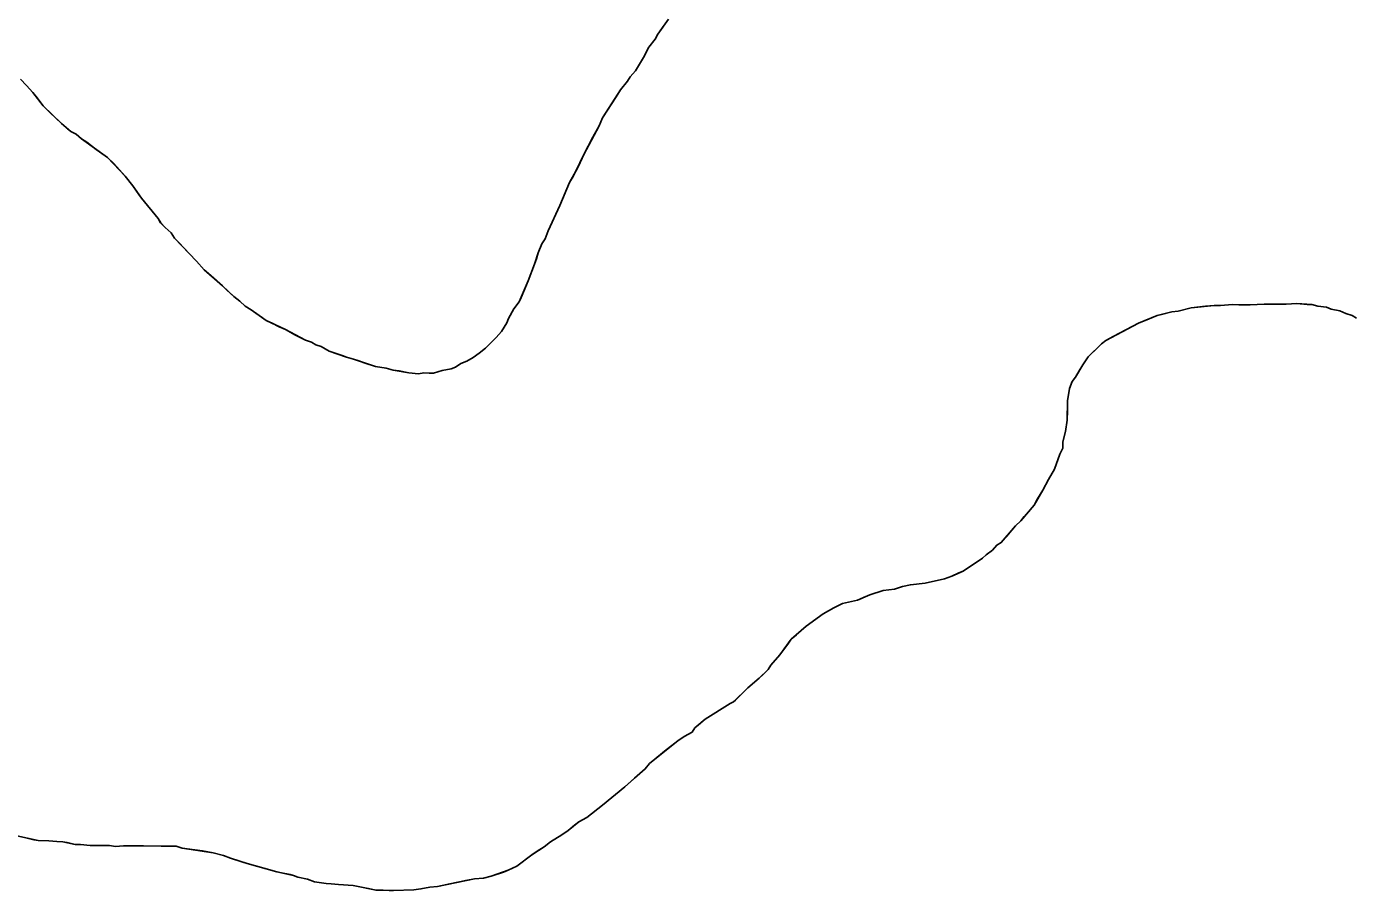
# Model space of a CAD drawing. Extents: x 3172231 to 3210228, y 940198 to 965780.
# Drawn here: x 3176821.7 to 3177138.3, y 960034.9 to 960240.4 of the extents above; entities that cross this region are included whole.
import ezdxf

# ---------------------------------------------------------------- set-up
doc = ezdxf.new("R2010")
doc.units = 0
doc.layers.add('V-SITE-VEGE', color=7, linetype='Continuous')
doc.layers.add('V-TOPO-SHOR', color=7, linetype='Continuous')

msp = doc.modelspace()

# ---------------------------------------------------------------- linework, layer by layer
at = {"layer": 'V-SITE-VEGE'}
for p, q in [((3176971.986, 960238.663), (3176974.527, 960242.196)), ((3176969.868, 960235.546), (3176971.347, 960237.414)), ((3176971.347, 960237.414), (3176971.986, 960238.663)), ((3176968.588, 960233.047), (3176969.868, 960235.546)), ((3176966.679, 960229.926), (3176968.588, 960233.047)), ((3176963.081, 960225.357), (3176964.775, 960227.434)), ((3176964.775, 960227.434), (3176965.412, 960228.474)), ((3176965.412, 960228.474), (3176966.679, 960229.926)), ((3176821.712, 960226.416), (3176823.16, 960224.73)), ((3176823.16, 960224.73), (3176825.642, 960221.57)), ((3176958.84, 960218.703), (3176963.081, 960225.357)), ((3176825.642, 960221.57), (3176829.996, 960217.347)), ((3176957.986, 960216.829), (3176958.84, 960218.703)), ((3176829.996, 960217.347), (3176832.279, 960215.447)), ((3176832.279, 960215.447), (3176833.529, 960214.808)), ((3176833.529, 960214.808), (3176834.774, 960213.749)), ((3176954.369, 960209.96), (3176957.986, 960216.829)), ((3176834.774, 960213.749), (3176841.008, 960209.303)), ((3176841.008, 960209.303), (3176845.151, 960204.873)), ((3176952.45, 960206.004), (3176954.369, 960209.96)), ((3176950.963, 960203.298), (3176952.45, 960206.004)), ((3176845.151, 960204.873), (3176847.013, 960202.557)), ((3176847.013, 960202.557), (3176849.077, 960199.61)), ((3176948.614, 960197.881), (3176950.963, 960203.298)), ((3176849.077, 960199.61), (3176853.007, 960194.764)), ((3176945.841, 960191.842), (3176948.614, 960197.881)), ((3176853.007, 960194.764), (3176853.628, 960193.714)), ((3176853.628, 960193.714), (3176854.662, 960192.659)), ((3176854.662, 960192.659), (3176856.114, 960191.389)), ((3176856.114, 960191.389), (3176856.939, 960190.127)), ((3176856.939, 960190.127), (3176862.121, 960184.643)), ((3176944.348, 960188.716), (3176945.198, 960189.966)), ((3176945.198, 960189.966), (3176945.841, 960191.842)), ((3176942.634, 960183.922), (3176943.494, 960186.634)), ((3176943.494, 960186.634), (3176944.348, 960188.716)), ((3176862.121, 960184.643), (3176863.983, 960182.536)), ((3176941.135, 960179.961), (3176942.634, 960183.922)), ((3176863.983, 960182.536), (3176868.341, 960178.732)), ((3176938.997, 960174.96), (3176941.135, 960179.961)), ((3176868.341, 960178.732), (3176871.038, 960176.197)), ((3176871.038, 960176.197), (3176872.492, 960175.138)), ((3176872.492, 960175.138), (3176873.735, 960173.873)), ((3176873.735, 960173.873), (3176875.191, 960173.023)), ((3176937.729, 960173.299), (3176938.997, 960174.96)), ((3177098.978, 960173.528), (3177104.422, 960174.106)), ((3177104.422, 960174.106), (3177105.886, 960174.094)), ((3177105.886, 960174.094), (3177108.815, 960174.276)), ((3177108.815, 960174.276), (3177112.999, 960174.239)), ((3177112.999, 960174.239), (3177116.347, 960174.417)), ((3177116.347, 960174.417), (3177121.574, 960174.37)), ((3177121.574, 960174.37), (3177124.085, 960174.559)), ((3177124.085, 960174.559), (3177127.64, 960174.317)), ((3177127.64, 960174.317), (3177129.098, 960173.885)), ((3177129.098, 960173.885), (3177131.187, 960173.657)), ((3177131.187, 960173.657), (3177132.23, 960173.229)), ((3176875.191, 960173.023), (3176878.724, 960170.481)), ((3176878.724, 960170.481), (3176883.305, 960168.349)), ((3176936.025, 960169.969), (3176936.451, 960171.009)), ((3176936.451, 960171.009), (3176937.729, 960173.299)), ((3177086.397, 960169.877), (3177090.807, 960171.718)), ((3177090.807, 960171.718), (3177094.366, 960172.523)), ((3177094.366, 960172.523), (3177095.835, 960172.719)), ((3177095.835, 960172.719), (3177098.978, 960173.528)), ((3177132.23, 960173.229), (3177134.319, 960172.793)), ((3177134.319, 960172.793), (3177135.777, 960172.152)), ((3177135.777, 960172.152), (3177137.237, 960171.72)), ((3177137.237, 960171.72), (3177138.275, 960171.083)), ((3176883.305, 960168.349), (3176888.094, 960165.797)), ((3176933.483, 960166.434), (3176934.751, 960167.888)), ((3176934.751, 960167.888), (3176936.025, 960169.969)), ((3177078.621, 960165.762), (3177086.397, 960169.877)), ((3176888.094, 960165.797), (3176889.554, 960165.365)), ((3176889.554, 960165.365), (3176890.594, 960164.728)), ((3176890.594, 960164.728), (3176891.846, 960164.298)), ((3176891.846, 960164.298), (3176893.717, 960163.237)), ((3176930.952, 960163.95), (3176933.483, 960166.434)), ((3177074.404, 960161.826), (3177077.568, 960164.935)), ((3177077.568, 960164.935), (3177078.621, 960165.762)), ((3176893.717, 960163.237), (3176897.887, 960161.734)), ((3176897.887, 960161.734), (3176899.556, 960161.302)), ((3176899.556, 960161.302), (3176904.766, 960159.582)), ((3176926.533, 960160.851), (3176928.003, 960161.675)), ((3176928.003, 960161.675), (3176929.476, 960162.707)), ((3176929.476, 960162.707), (3176930.952, 960163.95)), ((3177073.132, 960159.956), (3177074.404, 960161.826)), ((3176904.766, 960159.582), (3176907.275, 960159.141)), ((3176907.275, 960159.141), (3176908.944, 960158.707)), ((3176908.944, 960158.707), (3176912.702, 960158.048)), ((3176912.702, 960158.048), (3176915.002, 960157.816)), ((3176915.002, 960157.816), (3176916.258, 960158.015)), ((3176916.258, 960158.015), (3176918.56, 960157.994)), ((3176918.56, 960157.994), (3176920.655, 960158.603)), ((3176920.655, 960158.603), (3176922.752, 960159.002)), ((3176922.752, 960159.002), (3176923.801, 960159.412)), ((3176923.801, 960159.412), (3176925.062, 960160.237)), ((3176925.062, 960160.237), (3176926.533, 960160.851)), ((3177071.437, 960157.044), (3177073.132, 960159.956)), ((3177069.946, 960154.339), (3177070.589, 960156.006)), ((3177070.589, 960156.006), (3177071.437, 960157.044)), ((3177069.46, 960146.812), (3177069.501, 960151.414)), ((3177069.501, 960151.414), (3177069.946, 960154.339)), ((3177069.016, 960144.099), (3177069.46, 960146.812)), ((3177068.367, 960141.594), (3177069.016, 960144.099)), ((3177067.713, 960138.671), (3177068.354, 960140.13)), ((3177068.354, 960140.13), (3177068.367, 960141.594)), ((3177066.427, 960135.128), (3177067.713, 960138.671)), ((3177063.663, 960130.133), (3177064.94, 960132.632)), ((3177064.94, 960132.632), (3177066.427, 960135.128)), ((3177061.541, 960126.596), (3177063.663, 960130.133)), ((3177058.37, 960122.861), (3177061.541, 960126.596)), ((3177053.724, 960117.673), (3177057.105, 960121.618)), ((3177057.105, 960121.618), (3177058.37, 960122.861)), ((3177051.614, 960115.812), (3177052.671, 960117.057)), ((3177052.671, 960117.057), (3177053.724, 960117.673)), ((3177044.667, 960110.853), (3177049.298, 960113.948)), ((3177049.298, 960113.948), (3177050.142, 960114.777)), ((3177050.142, 960114.777), (3177051.614, 960115.812)), ((3177041.937, 960109.623), (3177044.667, 960110.853)), ((3177028.316, 960106.608), (3177030.204, 960107.218)), ((3177030.204, 960107.218), (3177032.091, 960107.62)), ((3177032.091, 960107.62), (3177035.652, 960108.007)), ((3177035.652, 960108.007), (3177040.258, 960109.01)), ((3177040.258, 960109.01), (3177041.937, 960109.623)), ((3177015.946, 960103.163), (3177019.51, 960103.968)), ((3177019.51, 960103.968), (3177022.449, 960105.197)), ((3177022.449, 960105.197), (3177025.594, 960106.215)), ((3177025.594, 960106.215), (3177028.316, 960106.608)), ((3177011.324, 960100.695), (3177013.847, 960102.135)), ((3177013.847, 960102.135), (3177015.946, 960103.163)), ((3177003.74, 960094.699), (3177007.32, 960097.804)), ((3177007.32, 960097.804), (3177011.324, 960100.695)), ((3177000.988, 960090.957), (3177003.74, 960094.699)), ((3176998.237, 960087.426), (3176998.874, 960088.467)), ((3176998.874, 960088.467), (3177000.988, 960090.957)), ((3176993.387, 960083.079), (3176996.128, 960085.356)), ((3176996.128, 960085.356), (3176998.237, 960087.426)), ((3176990.012, 960079.763), (3176993.387, 960083.079)), ((3176983.283, 960075.64), (3176989.173, 960079.351)), ((3176989.173, 960079.351), (3176990.012, 960079.763)), ((3176980.753, 960073.572), (3176983.283, 960075.64)), ((3176978.226, 960071.501), (3176980.116, 960072.529)), ((3176980.116, 960072.529), (3176980.753, 960073.572)), ((3176971.275, 960066.127), (3176976.754, 960070.469)), ((3176976.754, 960070.469), (3176978.226, 960071.501)), ((3176970.012, 960065.093), (3176971.275, 960066.127)), ((3176964.105, 960059.498), (3176968.955, 960063.848)), ((3176968.955, 960063.848), (3176970.012, 960065.093)), ((3176958.838, 960055.154), (3176964.105, 960059.498)), ((3176955.049, 960052.26), (3176958.838, 960055.154)), ((3176950.627, 960049.162), (3176953.157, 960051.23)), ((3176953.157, 960051.23), (3176955.049, 960052.26)), ((3176818.648, 960048.043), (3176824.493, 960046.735)), ((3176946.421, 960046.481), (3176949.155, 960048.129)), ((3176949.155, 960048.129), (3176950.627, 960049.162)), ((3176824.493, 960046.735), (3176827.004, 960046.714)), ((3176827.004, 960046.714), (3176828.884, 960046.489)), ((3176828.884, 960046.489), (3176830.346, 960046.475)), ((3176830.346, 960046.475), (3176833.269, 960045.821)), ((3176833.269, 960045.821), (3176834.524, 960045.813)), ((3176834.524, 960045.813), (3176836.822, 960045.582)), ((3176836.822, 960045.582), (3176841.424, 960045.541)), ((3176841.424, 960045.541), (3176842.884, 960045.317)), ((3176842.884, 960045.317), (3176844.768, 960045.51)), ((3176844.768, 960045.51), (3176857.316, 960045.397)), ((3176857.316, 960045.397), (3176858.777, 960044.965)), ((3176858.777, 960044.965), (3176866.088, 960043.855)), ((3176866.088, 960043.855), (3176868.591, 960043.206)), ((3176942.001, 960043.384), (3176944.946, 960045.24)), ((3176944.946, 960045.24), (3176946.421, 960046.481)), ((3176868.591, 960043.206), (3176870.258, 960042.563)), ((3176870.258, 960042.563), (3176874.22, 960041.273)), ((3176874.22, 960041.273), (3176881.313, 960039.325)), ((3176936.322, 960039.667), (3176938.421, 960040.697)), ((3176938.421, 960040.697), (3176942.001, 960043.384)), ((3176881.313, 960039.325), (3176885.28, 960038.455)), ((3176885.28, 960038.455), (3176886.32, 960038.027)), ((3176886.32, 960038.027), (3176888.618, 960037.588)), ((3176888.618, 960037.588), (3176890.285, 960036.945)), ((3176919.555, 960035.845), (3176928.355, 960037.65)), ((3176928.355, 960037.65), (3176930.448, 960037.84)), ((3176930.448, 960037.84), (3176932.335, 960038.242)), ((3176932.335, 960038.242), (3176936.322, 960039.667)), ((3176890.285, 960036.945), (3176893.001, 960036.503)), ((3176893.001, 960036.503), (3176894.254, 960036.491)), ((3176894.254, 960036.491), (3176895.925, 960036.267)), ((3176895.925, 960036.267), (3176899.478, 960036.026)), ((3176899.478, 960036.026), (3176904.908, 960034.932)), ((3176904.908, 960034.932), (3176909.09, 960034.893)), ((3176909.09, 960034.893), (3176913.903, 960035.059)), ((3176913.903, 960035.059), (3176915.576, 960035.254)), ((3176915.576, 960035.254), (3176917.671, 960035.653)), ((3176917.671, 960035.653), (3176919.555, 960035.845))]:
    msp.add_line(p, q, dxfattribs=at)
at = {"layer": 'V-TOPO-SHOR'}
for points in [[(3176973.469, 960240.742), (3176971.986, 960238.663), (3176971.347, 960237.414), (3176969.866, 960235.546), (3176968.588, 960233.047), (3176966.679, 960229.926), (3176965.412, 960228.474), (3176964.775, 960227.434), (3176963.081, 960225.357), (3176962.022, 960223.694), (3176958.84, 960218.703), (3176957.986, 960216.829), (3176956.499, 960214.124), (3176954.369, 960209.96), (3176953.091, 960207.253), (3176952.452, 960206.004), (3176951.813, 960204.754), (3176950.963, 960203.298), (3176950.322, 960201.84), (3176948.614, 960197.881), (3176945.841, 960191.842), (3176945.198, 960189.964), (3176944.348, 960188.716), (3176943.494, 960186.634), (3176943.064, 960185.173), (3176942.634, 960183.922), (3176941.135, 960179.961), (3176940.066, 960177.463), (3176939.425, 960176.002), (3176938.997, 960174.96), (3176937.729, 960173.299), (3176936.451, 960171.009), (3176936.025, 960169.969), (3176934.751, 960167.888), (3176933.483, 960166.436), (3176930.95, 960163.95), (3176929.476, 960162.707), (3176928.003, 960161.675), (3176926.533, 960160.851), (3176925.062, 960160.237), (3176923.801, 960159.412), (3176922.75, 960159.002), (3176920.655, 960158.603), (3176918.56, 960157.994), (3176917.513, 960158.005), (3176916.258, 960158.015), (3176915.002, 960157.818), (3176912.702, 960158.048), (3176910.407, 960158.486), (3176908.944, 960158.707), (3176907.275, 960159.141), (3176904.768, 960159.582), (3176902.059, 960160.444), (3176900.808, 960160.874), (3176899.556, 960161.302), (3176897.887, 960161.734), (3176896.845, 960162.162), (3176893.717, 960163.237), (3176891.846, 960164.298), (3176890.594, 960164.728), (3176889.554, 960165.365), (3176888.094, 960165.797), (3176885.595, 960167.073), (3176883.305, 960168.349), (3176881.847, 960168.99), (3176880.182, 960169.842), (3176878.724, 960170.481), (3176877.893, 960171.118), (3176875.191, 960173.023), (3176873.735, 960173.873), (3176872.492, 960175.138), (3176871.038, 960176.197), (3176869.377, 960177.678), (3176868.341, 960178.732), (3176866.889, 960180), (3176865.021, 960181.69), (3176863.983, 960182.536), (3176862.121, 960184.643), (3176860.462, 960186.33), (3176857.976, 960189.073), (3176856.939, 960190.127), (3176856.114, 960191.389), (3176854.662, 960192.659), (3176853.626, 960193.714), (3176853.007, 960194.764), (3176849.077, 960199.61)], [(3176849.077, 960199.61), (3176848.459, 960200.451), (3176847.013, 960202.557), (3176845.151, 960204.873), (3176842.458, 960207.824), (3176841.008, 960209.303), (3176838.307, 960211.21), (3176836.021, 960212.901), (3176834.774, 960213.749), (3176833.529, 960214.808), (3176832.279, 960215.447), (3176831.448, 960216.082), (3176829.996, 960217.347), (3176827.299, 960219.883), (3176825.642, 960221.57), (3176824.194, 960223.467), (3176823.16, 960224.73), (3176821.712, 960226.416), (3176820.26, 960227.893)], [(3177043.619, 960110.444), (3177044.667, 960110.853), (3177046.773, 960112.297), (3177049.298, 960113.948), (3177050.142, 960114.777), (3177051.614, 960115.812), (3177052.671, 960117.057), (3177053.722, 960117.673), (3177054.989, 960119.127), (3177057.105, 960121.618), (3177058.37, 960122.861), (3177059.214, 960123.899), (3177061.541, 960126.596), (3177062.391, 960128.053), (3177063.663, 960130.133), (3177064.94, 960132.632), (3177066.427, 960135.128), (3177067.713, 960138.671), (3177068.354, 960140.13), (3177068.367, 960141.594), (3177069.016, 960144.099), (3177069.46, 960146.812), (3177069.481, 960149.112), (3177069.491, 960150.368), (3177069.501, 960151.414), (3177069.723, 960152.876), (3177069.946, 960154.339), (3177070.589, 960156.006), (3177071.435, 960157.042), (3177072.283, 960158.5), (3177073.132, 960159.956), (3177074.404, 960161.826), (3177076.725, 960164.108), (3177077.568, 960164.935), (3177078.623, 960165.762), (3177080.513, 960166.793), (3177086.397, 960169.877), (3177088.916, 960170.899), (3177090.807, 960171.718), (3177091.853, 960171.919), (3177094.368, 960172.523), (3177095.835, 960172.719), (3177098.978, 960173.528), (3177102.329, 960173.916), (3177104.422, 960174.106), (3177105.886, 960174.094), (3177108.815, 960174.276), (3177110.279, 960174.264), (3177112.999, 960174.239), (3177116.345, 960174.417), (3177117.81, 960174.405), (3177119.692, 960174.389), (3177121.574, 960174.37), (3177124.085, 960174.559), (3177126.593, 960174.325), (3177127.64, 960174.317), (3177129.098, 960173.885), (3177131.187, 960173.657), (3177132.23, 960173.229), (3177134.319, 960172.793), (3177135.777, 960172.152), (3177137.237, 960171.72), (3177138.275, 960171.083)], [(3176830.346, 960046.475), (3176831.391, 960046.258), (3176833.269, 960045.821), (3176834.524, 960045.811), (3176836.822, 960045.582), (3176838.913, 960045.561), (3176840.168, 960045.551), (3176841.424, 960045.541), (3176842.884, 960045.317), (3176844.768, 960045.51), (3176849.579, 960045.467), (3176853.761, 960045.428), (3176855.854, 960045.41), (3176857.316, 960045.397), (3176858.777, 960044.965), (3176863.581, 960044.296), (3176866.088, 960043.855), (3176868.591, 960043.206), (3176870.258, 960042.563), (3176872.969, 960041.703), (3176874.22, 960041.273), (3176878.183, 960040.191), (3176881.313, 960039.325), (3176882.357, 960039.108), (3176884.444, 960038.672), (3176885.28, 960038.455), (3176886.32, 960038.027), (3176888.618, 960037.588), (3176890.285, 960036.945), (3176893.001, 960036.503), (3176894.254, 960036.491), (3176895.925, 960036.267), (3176899.478, 960036.026), (3176903.03, 960035.366), (3176904.908, 960034.932), (3176906.581, 960034.918), (3176908.043, 960034.903), (3176909.09, 960034.893), (3176913.903, 960035.059), (3176915.576, 960035.256), (3176917.671, 960035.653), (3176919.555, 960035.845), (3176922.49, 960036.448), (3176926.26, 960037.25), (3176928.355, 960037.65), (3176930.448, 960037.84), (3176932.335, 960038.242), (3176935.271, 960039.262), (3176936.322, 960039.669), (3176938.421, 960040.697), (3176942.001, 960043.384), (3176943.265, 960044.21), (3176944.946, 960045.24), (3176946.421, 960046.481), (3176949.155, 960048.129), (3176950.627, 960049.162), (3176952.104, 960050.405), (3176953.157, 960051.23), (3176955.049, 960052.26), (3176958.838, 960055.154), (3176964.105, 960059.5), (3176966.426, 960061.568), (3176968.955, 960063.848), (3176970.012, 960065.093), (3176971.275, 960066.127), (3176973.594, 960067.989), (3176976.754, 960070.469), (3176978.226, 960071.501), (3176980.116, 960072.531), (3176980.753, 960073.572), (3176981.595, 960074.19), (3176983.283, 960075.64), (3176989.173, 960079.351), (3176990.012, 960079.763), (3176990.434, 960080.177), (3176991.489, 960081.213), (3176993.387, 960083.079), (3176996.128, 960085.356), (3176996.971, 960086.183), (3176998.237, 960087.426), (3176998.874, 960088.467), (3177000.988, 960090.957), (3177002.892, 960093.452), (3177003.74, 960094.699), (3177005.004, 960095.731), (3177007.322, 960097.804), (3177008.166, 960098.422), (3177011.324, 960100.695), (3177013.847, 960102.135), (3177015.946, 960103.163), (3177019.51, 960103.968), (3177020.978, 960104.583), (3177022.449, 960105.197), (3177025.594, 960106.215), (3177028.316, 960106.608), (3177030.204, 960107.218), (3177032.091, 960107.62), (3177035.65, 960108.007), (3177040.258, 960109.01), (3177041.937, 960109.623), (3177043.619, 960110.444)], [(3176821.57, 960047.39), (3176823.449, 960046.956), (3176824.493, 960046.737), (3176827.004, 960046.714), (3176828.884, 960046.489), (3176830.346, 960046.475)]]:
    msp.add_lwpolyline(points, dxfattribs=at)

doc.saveas('drawing.dxf')
